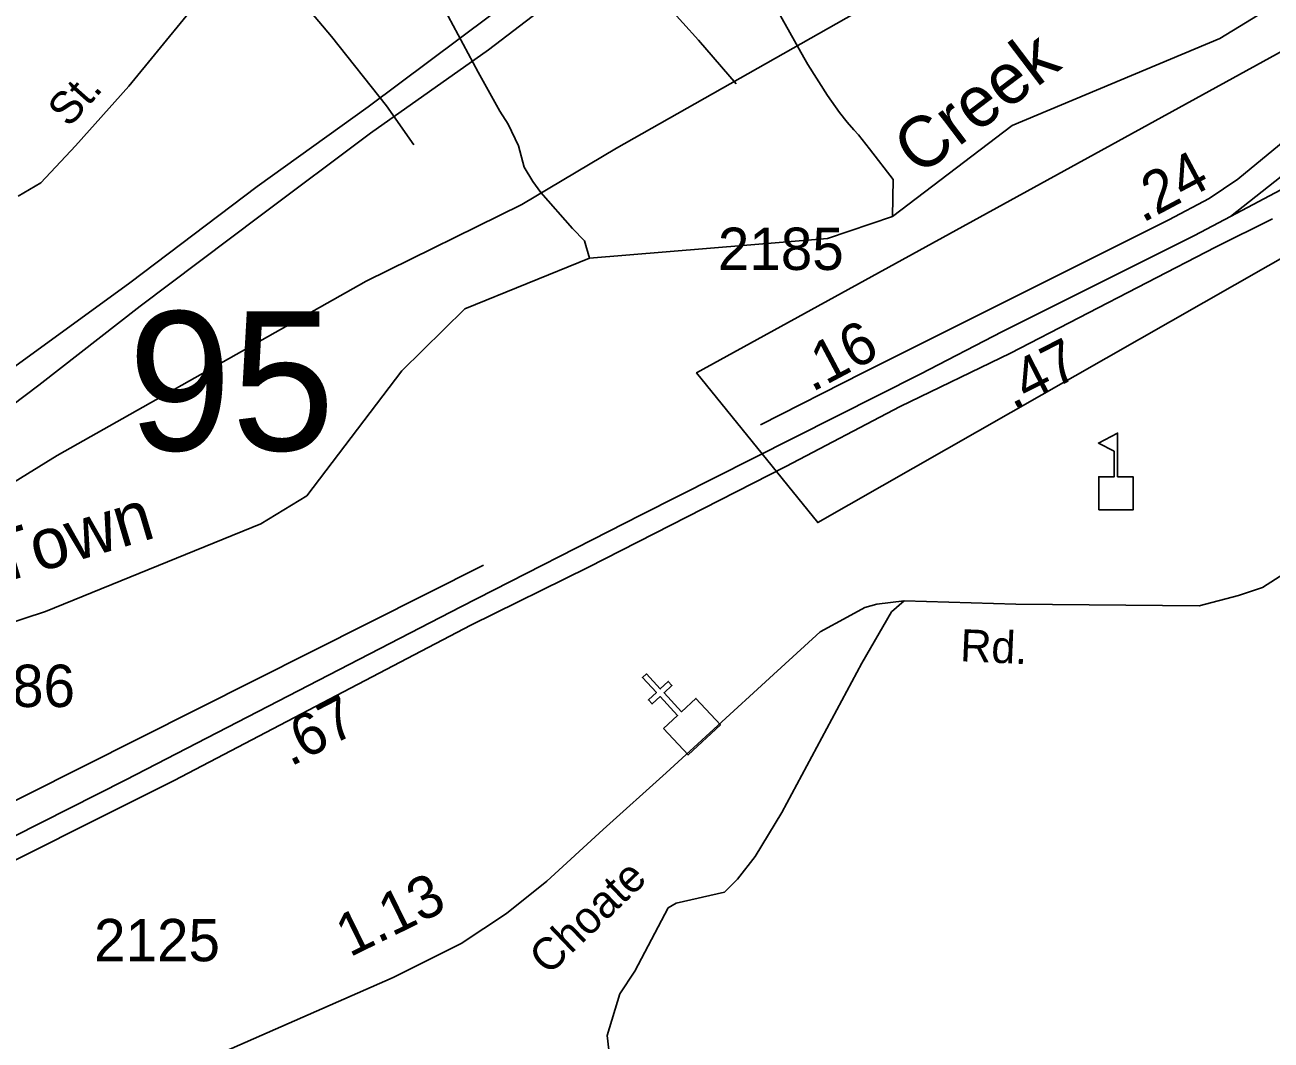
# Model space of a CAD drawing. Extents: x 1473865 to 1648260, y 639067 to 773536.
# Drawn here: x 1575312 to 1578991, y 701811 to 704808 of the extents above; entities that cross this region are included whole.
import ezdxf

# ---------------------------------------------------------------- set-up
doc = ezdxf.new("R2010")
doc.units = 0
for name, color, linetype in [('Exist Boundary Political City Limit New', 7, 'Continuous'), ('Exist Cultural Church CELL', 7, 'Continuous'), ('Exist Cultural Educational Facility High CELL', 7, 'Continuous'), ('Exist Hydrographic Creek Single Shore', 7, 'Continuous'), ('Exist Hydrographic Creek Single Shore Label', 7, 'Continuous'), ('Exist Hydrographic Misc Water Feature', 7, 'Continuous'), ('Exist Road Non-System Type 51', 7, 'Continuous'), ('Exist Road Non-System Type 51 Label', 7, 'Continuous'), ('Exist Road Primary Interstate Divided Center Attributed', 7, 'Continuous'), ('Exist Road Primary Interstate Mileage Hundredths English Label', 7, 'Continuous'), ('Exist Road Primary Interstate Ramp 1 Lane Attributed', 7, 'Continuous'), ('Exist Road Primary Interstate Service Attributed', 7, 'Continuous'), ('Exist Road Secondary Mileage Hundredths English Label', 7, 'Continuous'), ('Exist Road Secondary Structure Standard Bridge Number Label', 7, 'Continuous'), ('Exist Road Secondary Type 51 Attributed', 7, 'Continuous'), ('Exist Road Secondary Type 51 Label', 7, 'Continuous'), ('Exist Road Secondary Type 51 Number Label', 7, 'Continuous'), ('Exist Utilities Electrical Transmission Line', 7, 'Continuous'), ('Map Preparation Boundary City Limit Buffer Line', 7, 'Continuous')]:
    doc.layers.add(name, color=color, linetype=linetype)

msp = doc.modelspace()

# ---------------------------------------------------------------- linework, layer by layer
at = {"layer": 'Exist Boundary Political City Limit New'}
for points in [[(1579184, 705039.2), (1578879.4, 704955.3), (1578695.1, 704976.8), (1578555.6, 704979.7), (1578396, 705029.2), (1578338.5, 705084.9), (1578247.1, 705123.1), (1577759.5, 704841), (1577058.8, 704444.5), (1576779.4, 704277.5), (1576319.8, 704051.4), (1575836.8, 703778.6), (1575407.4, 703536.9), (1574894, 703219.7), (1574383, 702890.1), (1573839.6, 702601.7), (1573279.8, 702302.2), (1572775.4, 702037.1), (1572299.5, 701775.2)], [(1579074.1, 704148.8), (1577652.9, 703339), (1577294.9, 703781.2), (1579305.9, 704886.7)]]:
    msp.add_lwpolyline(points, dxfattribs=at)
at = {"layer": 'Exist Cultural Church CELL'}
msp.add_lwpolyline([(1577197.3, 702730.9), (1577238.9, 702769.8), (1577187.1, 702825.5), (1577163.7, 702803.7), (1577152.8, 702815.4), (1577176.2, 702837.2), (1577135.3, 702881.3), (1577147, 702892.2), (1577187.9, 702848.1), (1577211.4, 702869.9), (1577222.3, 702858.2), (1577198.8, 702836.4), (1577250.7, 702780.7), (1577293, 702819.9), (1577365.5, 702741.9), (1577269.8, 702653)], close=True, dxfattribs=at)
at = {"layer": 'Exist Cultural Educational Facility High CELL'}
msp.add_lwpolyline([(1578482, 703376.4), (1578482, 703474.3), (1578528, 703474.3), (1578528, 703549.4), (1578481, 703573.7), (1578537.6, 703602.9), (1578537.6, 703474.3), (1578583.6, 703474.3), (1578583.6, 703376.4)], close=True, dxfattribs=at)
at = {"layer": 'Exist Hydrographic Creek Single Shore'}
msp.add_lwpolyline([(1572960.8, 702093.7), (1573098, 702162.1), (1573397.1, 702293.3), (1574324.3, 702672.1), (1575048.1, 702970.6), (1575372.9, 703076.4), (1576009, 703335.2), (1576144, 703417.8), (1576425, 703786.4), (1576611, 703969.7), (1576979, 704119.8), (1577681.1, 704177.9), (1577873, 704242.9), (1578227, 704511.4), (1578840, 704768.3), (1579067, 704908.1)], dxfattribs=at)
at = {"layer": 'Exist Hydrographic Misc Water Feature'}
for points in [[(1577873, 704242.9), (1577874.8, 704352), (1577805.1, 704442), (1577772.9, 704483.7), (1577759.3, 704497.9), (1577739.8, 704521.3), (1577716.5, 704549.7), (1577681.5, 704599.6), (1577623.5, 704691.1), (1577611.8, 704711.8), (1577505.9, 704901)], [(1576979, 704119.8), (1576963.8, 704170.2), (1576928.4, 704207), (1576834.8, 704313.1), (1576811.5, 704345.6), (1576786.4, 704387.9), (1576768.9, 704450.6), (1576738.8, 704515.3), (1576714, 704553.5), (1576650.4, 704668.9), (1576546.6, 704861.4)]]:
    msp.add_lwpolyline(points, dxfattribs=at)
at = {"layer": 'Exist Road Non-System Type 51'}
for points in [[(1575295.1, 706538.2), (1575525.7, 706366.2), (1575698.7, 706226.7), (1576088.4, 705945.3), (1576390.8, 705718.6), (1576563.7, 705579.3), (1576769.7, 705339.4), (1577007.9, 705099.7), (1577126.8, 704962.7), (1577208, 704865.5), (1577301.1, 704762.8), (1577412.2, 704633.9)], [(1576460.3, 704454), (1576379.2, 704568.7), (1576216.8, 704774.1), (1576078.1, 704939.4), (1576032.7, 704997.7), (1575992.8, 705024.1), (1575972.8, 705024.4), (1575942.7, 705010.6), (1575882.2, 704948.9)], [(1575882.2, 704948.9), (1575619.4, 704627.3), (1575461.9, 704450.6), (1575358.9, 704341.6), (1575292.6, 704302.1)], [(1577907.8, 703107.5), (1577870, 703075.3), (1577782.6, 702923.5), (1577546.3, 702482.9), (1577468, 702353.1), (1577415.5, 702286), (1577377.6, 702248)], [(1577377.6, 702248), (1577234.7, 702215.9), (1577211.4, 702201.3), (1577112.3, 702014.6), (1577068.5, 701947.4), (1577030.6, 701824.9), (1577042.3, 701731.5), (1577164.7, 701673.1), (1577546.8, 701506.8), (1577695.5, 701428)]]:
    msp.add_lwpolyline(points, dxfattribs=at)
at = {"layer": 'Exist Road Primary Interstate Divided Center Attributed'}
for points in [[(1579691.3, 704666), (1579524.6, 704583.6), (1579251.3, 704437.8), (1579036.2, 704329.7), (1578871.4, 704242.5)], [(1578871.4, 704242.5), (1578765, 704186.1), (1578198.4, 703903), (1577955.3, 703777.1), (1577460.9, 703528), (1577131.5, 703362.1), (1576599, 703090.7), (1575610.4, 702579.3), (1574527.6, 702032.5), (1574355.1, 701950.7)], [(1574394.4, 701897.7), (1575752.4, 702578), (1576628.7, 703036.5), (1576976.1, 703207.4), (1577558.8, 703504.6), (1577896.4, 703681.6), (1578221.9, 703838.7), (1578826.7, 704151.5), (1578995, 704235.7)]]:
    msp.add_lwpolyline(points, dxfattribs=at)
at = {"layer": 'Exist Road Primary Interstate Ramp 1 Lane Attributed'}
msp.add_lwpolyline([(1579305.9, 704637.4), (1579220.9, 704550.7), (1579113.8, 704434.7), (1578871.4, 704242.5)], dxfattribs=at)
at = {"layer": 'Exist Road Primary Interstate Service Attributed'}
for points in [[(1579305.9, 704637.4), (1579266.9, 704637.8), (1579188.5, 704596.4), (1578892.4, 704353), (1578807.8, 704295.7), (1578689.3, 704232.7), (1577785.3, 703780.5), (1577483.2, 703627)], [(1574312.4, 702031.1), (1574555.1, 702156.6), (1575314.2, 702533.3), (1576666, 703212.8)]]:
    msp.add_lwpolyline(points, dxfattribs=at)
at = {"layer": 'Exist Road Secondary Type 51 Attributed'}
msp.add_lwpolyline([(1579129.8, 703253), (1578965.2, 703147.2), (1578894.5, 703123.6), (1578778.9, 703092.9), (1578237.7, 703098.6), (1577907.8, 703107.5), (1577827.2, 703097.7), (1577791.8, 703088.3), (1577739.9, 703059.9), (1577659.6, 703016.1), (1577510.4, 702879.4), (1577205.1, 702600.6), (1577018.8, 702433), (1576852.9, 702280.5), (1576734.1, 702185.4), (1576599.7, 702096.7), (1576399.8, 701996.3), (1575801.4, 701733.5)], dxfattribs=at)
at = {"layer": 'Exist Utilities Electrical Transmission Line'}
for points in [[(1572290.7, 701761.7), (1572533.2, 701930.1), (1572836.5, 702135.7), (1573082.9, 702298), (1573406.1, 702509.4), (1573694.9, 702691), (1573987.9, 702880.8), (1574367.9, 703137.1), (1574658.9, 703330.9), (1574964.4, 703564.2), (1575249.6, 703776.1), (1575621.8, 704046.6), (1575998.2, 704331.1), (1576325.7, 704566.2), (1576687.9, 704836.8), (1577102.6, 705144.8), (1577466.9, 705421.4), (1577717.7, 705601.8), (1577867.5, 705715.4), (1578112.3, 705902), (1578551.3, 706237.4), (1578816.5, 706439.4), (1578976.2, 706559.2), (1579231.3, 706753.4)], [(1572349.9, 701704.9), (1572685.6, 701949.9), (1572873.6, 702079.1), (1573091.7, 702218), (1573433, 702434.8), (1573719.8, 702614.7), (1574051.2, 702835.7), (1574241.2, 702956.9), (1574520, 703140.8), (1574699.8, 703254.2), (1574997.2, 703475.7), (1575353.2, 703744.4), (1575652.9, 703978.1), (1576006.8, 704244.9), (1576332.7, 704488), (1576680.5, 704734.9), (1576976, 704960.7), (1577332, 705229.4), (1577722.5, 705521.6), (1578021.8, 705741.1), (1578303.1, 705953.1), (1578744.3, 706290.6), (1579025.5, 706500.4)]]:
    msp.add_lwpolyline(points, dxfattribs=at)
at = {"layer": 'Map Preparation Boundary City Limit Buffer Line'}
for points in [[(1579184, 705039.2), (1578879.4, 704955.3), (1578695.1, 704976.8), (1578555.6, 704979.7), (1578396, 705029.2), (1578338.5, 705084.9), (1578247.1, 705123.1), (1577759.5, 704841), (1577058.8, 704444.5), (1576779.4, 704277.5), (1576319.8, 704051.4), (1575836.8, 703778.6), (1575407.4, 703536.9), (1574894, 703219.7), (1574383, 702890.1), (1573839.6, 702601.7), (1573279.8, 702302.2), (1572775.4, 702037.1), (1572299.5, 701775.2)], [(1579074.1, 704148.8), (1577652.9, 703339), (1577294.9, 703781.2), (1579305.9, 704886.7)]]:
    msp.add_lwpolyline(points, dxfattribs=at)

# ---------------------------------------------------------------- texts
at = {"layer": 'Exist Hydrographic Creek Single Shore Label'}
for s, rotation, p in [('Creek', 37.1846, (1577951.2, 704358.9)), ('Town', 16.4988, (1575232.3, 703156.5))]:
    msp.add_text(s, height=150, rotation=rotation, dxfattribs=at).set_placement(p)
at = {"layer": 'Exist Road Non-System Type 51 Label'}
msp.add_text('St.', height=95, rotation=48.2985, dxfattribs=at).set_placement((1575442.2, 704502.4))
at = {"layer": 'Exist Road Primary Interstate Mileage Hundredths English Label'}
for s, rotation, p in [('.24', 28.0055, (1578610.9, 704222.4)), ('.16', 28.0055, (1577635.4, 703722.6)), ('.47', 26.9704, (1578228.9, 703671.4)), ('.67', 27.3573, (1576096.3, 702617.3))]:
    msp.add_text(s, height=125, rotation=rotation, dxfattribs=at).set_placement(p)
at = {"layer": 'Exist Road Secondary Mileage Hundredths English Label'}
msp.add_text('1.13', height=125, rotation=26.0873, dxfattribs=at).set_placement((1576270.9, 702055))
at = {"layer": 'Exist Road Secondary Structure Standard Bridge Number Label'}
msp.add_text('95', height=410.1, dxfattribs=at).set_placement((1575616.8, 703552))
at = {"layer": 'Exist Road Secondary Type 51 Label'}
for s, rotation, p in [('Rd.', 357.4791, (1578071.9, 702929.7)), ('Choate', 43.7687, (1576857.5, 702000))]:
    msp.add_text(s, height=95, rotation=rotation, dxfattribs=at).set_placement(p)
at = {"layer": 'Exist Road Secondary Type 51 Number Label'}
for s, p in [('2185', (1577357.7, 704084.6)), ('2186', (1575088.4, 702794.5)), ('2125', (1575516.3, 702044))]:
    msp.add_text(s, height=125, dxfattribs=at).set_placement(p)

doc.saveas('drawing.dxf')
